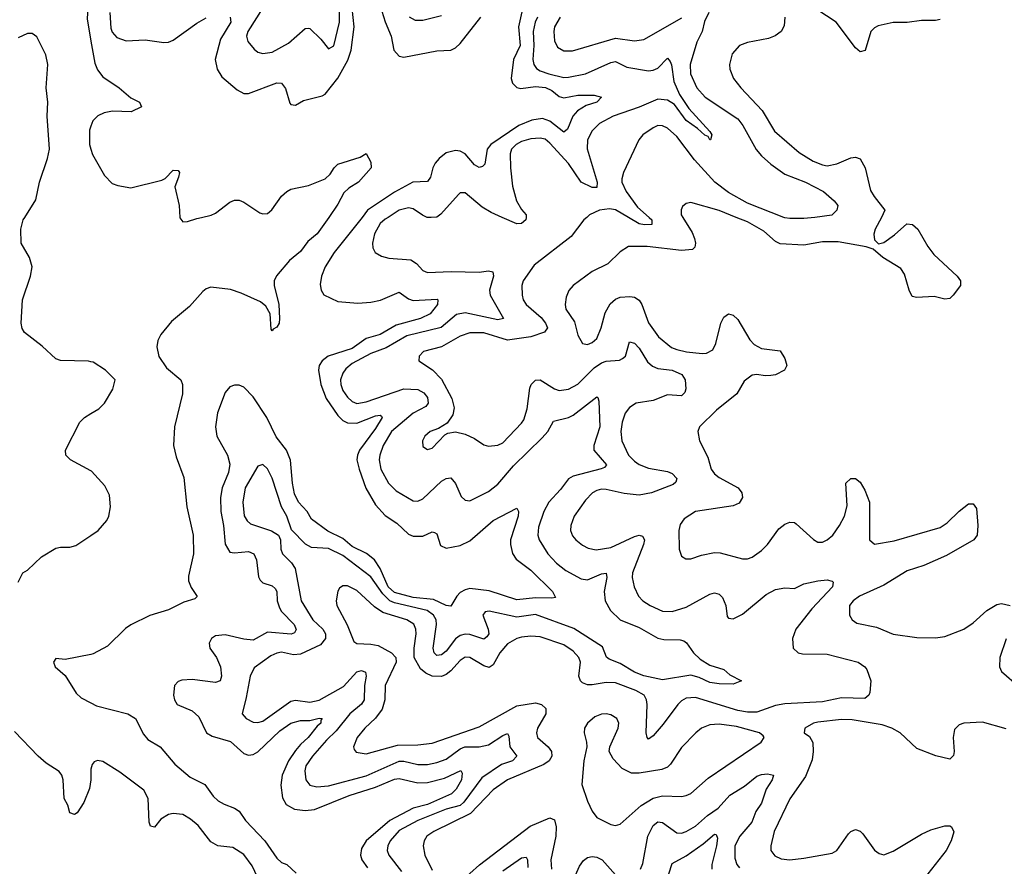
# Model space of a CAD drawing. Header units: inches. Extents: x 1843162 to 1959474, y 907081 to 1016326.
# Tile 549 of 656: x 1929697 to 1933882, y 957242 to 960840. Entities that reach past the tile are written whole.
import ezdxf

# ---------------------------------------------------------------- set-up
doc = ezdxf.new("R2010")
doc.units = ezdxf.units.IN
doc.header["$MEASUREMENT"] = 0
for name, color, linetype in [('B9925', 7, 'Continuous'), ('B9926', 7, 'Continuous'), ('B9935', 7, 'Continuous'), ('B9936', 7, 'Continuous')]:
    doc.layers.add(name, color=color, linetype=linetype)

msp = doc.modelspace()

# ---------------------------------------------------------------- linework, layer by layer
at = {"layer": 'B9925', "color": 5, "elevation": 480}
for points in [[(1930000, 959386.6), (1929990, 959388.6), (1929870, 959391.5), (1929850, 959398.5), (1929793.2, 959453.2), (1929717.4, 959510), (1929707.6, 959527.6), (1929702.7, 959550), (1929708.8, 959650), (1929742.7, 959750), (1929749.5, 959790), (1929738.4, 959830), (1929703.9, 959890), (1929701.6, 959950), (1929712.3, 959990), (1929718.6, 960000)], [(1930000, 958923), (1929912.5, 958970), (1929893.5, 958990), (1929891.4, 959010), (1929953.1, 959130), (1929972.6, 959150), (1930000, 959166)], [(1929691.1, 958450), (1929709.8, 958490), (1929730, 958500.4), (1929790, 958557.2), (1929850, 958594), (1929870, 958599.2), (1929910, 958597.9), (1929935.1, 958604.9), (1930000, 958648.5)], [(1930000, 958142.8), (1929890, 958120.5), (1929850, 958125.2), (1929840.5, 958110), (1929847.2, 958090), (1929890, 958053.7), (1929937.8, 957977.8), (1929958.1, 957958.1), (1930000, 957936.6)], [(1930000, 957654.8), (1929998.8, 957650), (1929999.2, 957610), (1929993.5, 957573.5), (1929970, 957514), (1929942, 957470), (1929930, 957462), (1929910, 957469.2), (1929901.7, 957501.7), (1929886.2, 957530), (1929881.7, 957610), (1929876.3, 957630), (1929865.3, 957645.3), (1929810, 957680.4), (1929775.1, 957710), (1929675.7, 957815.7)]]:
    msp.add_lwpolyline(points, dxfattribs=at)
at = {"layer": 'B9926', "color": 5, "elevation": 480}
for points in [[(1930000, 961003.5), (1929991.2, 960968.8), (1929983.7, 960843.7), (1930000, 960748.5)], [(1929718.6, 960000), (1929765.3, 960074.7), (1929781.7, 960150), (1929815.5, 960250), (1929823.9, 960290), (1929813.4, 960430), (1929817.3, 960490), (1929809.4, 960550), (1929817, 960650), (1929807.8, 960690), (1929770, 960766.5), (1929750, 960781.5), (1929730, 960781), (1929690, 960763)], [(1930000, 960387.7), (1929993.8, 960370), (1929993.8, 960310), (1930000, 960289.8)]]:
    msp.add_lwpolyline(points, dxfattribs=at)
at = {"layer": 'B9935', "color": 5}
for points, elevation in [([(1931010.5, 960000), (1930961.2, 959930), (1930922.5, 959897.5), (1930890, 959854.8), (1930843.9, 959816.1), (1930788.8, 959751.2), (1930779.3, 959730), (1930778.3, 959710), (1930799, 959630), (1930801.6, 959570), (1930799.3, 959550), (1930790, 959532.8), (1930774.5, 959525.5), (1930770, 959518.4), (1930765.3, 959525.3), (1930761.4, 959590), (1930742.7, 959622.7), (1930721, 959641), (1930638, 959678), (1930592.9, 959692.9), (1930510, 959702.8), (1930490, 959696.8), (1930475.4, 959684.6), (1930419.1, 959620.9), (1930342.2, 959557.8), (1930297.2, 959502.8), (1930283.8, 959476.2), (1930279.8, 959450), (1930288.1, 959408.1), (1930320.8, 959360.8), (1930382.1, 959310), (1930389.1, 959290), (1930389.2, 959250), (1930354.9, 959110), (1930351, 959030), (1930362.6, 958982.6), (1930394.1, 958894.1), (1930407.2, 958770), (1930434.6, 958650), (1930435.5, 958570), (1930414.6, 958474.6), (1930415.2, 958455.2), (1930426.6, 958426.6), (1930451.8, 958388.2), (1930441.3, 958378.7), (1930395.4, 958364.6), (1930330, 958331.6), (1930250, 958307.6), (1930170, 958269.1), (1930146.5, 958253.5), (1930070, 958177.4), (1930010, 958144.8), (1930000, 958142.8)], 480), ([(1931152.2, 960000), (1931033.6, 959850), (1930995.9, 959790), (1930980.1, 959750), (1930974.8, 959714.8), (1930978.4, 959690), (1930990, 959670.3), (1931050, 959642.3), (1931134.9, 959634.9), (1931190, 959639.1), (1931231.4, 959648.6), (1931310, 959682.6), (1931350, 959653.5), (1931370, 959646.9), (1931471.6, 959651.6), (1931474.4, 959650), (1931472.7, 959630), (1931441.8, 959590), (1931401.1, 959570), (1931297.7, 959542.3), (1931230, 959502.1), (1931170, 959484.8), (1931110, 959442.1), (1931008.8, 959410), (1930982.2, 959390), (1930970.6, 959370), (1930967.1, 959350), (1930977.2, 959290), (1930999.5, 959230), (1931050, 959157.4), (1931070, 959137.3), (1931090, 959127.1), (1931130, 959125.9), (1931210, 959157.1), (1931230, 959158.8), (1931235.3, 959155.3), (1931237.4, 959150), (1931210, 959103.4), (1931141.3, 959010), (1931132.7, 958990), (1931130.5, 958970), (1931139.7, 958930), (1931168.6, 958848.6), (1931210, 958778.7), (1931250, 958732.5), (1931300.8, 958700.8), (1931350, 958654), (1931370, 958645), (1931410, 958645.3), (1931450, 958663.2), (1931460.7, 958660.7), (1931470, 958655.5), (1931485.8, 958605.8), (1931510, 958594.5), (1931570, 958606.1), (1931610, 958624.8), (1931710, 958712.2), (1931810, 958764), (1931817, 958750), (1931816.1, 958730), (1931783.5, 958630), (1931783, 958610), (1931792.3, 958572.3), (1931807.2, 958547.2), (1931870, 958500.7), (1931962.4, 958410), (1931975.1, 958384.9), (1931958.8, 958381.2), (1931890, 958383.2), (1931810, 958375.2), (1931693, 958413), (1931610, 958422.2), (1931590, 958417.5), (1931570, 958405.8), (1931555.1, 958390), (1931530, 958347.4), (1931510, 958351), (1931455.9, 958375.9), (1931370, 958384.7), (1931290, 958405.4), (1931263.6, 958430), (1931230, 958507.8), (1931204.9, 958544.9), (1931170.8, 958570.9), (1931110, 958602), (1931070, 958635.7), (1931006.9, 958666.9), (1930936.9, 958716.9), (1930919.1, 958750), (1930882.4, 958790), (1930865.2, 958825.2), (1930856, 958870), (1930848.8, 958968.8), (1930830.8, 959010), (1930787.3, 959067.3), (1930747.7, 959150), (1930690, 959237.7), (1930650, 959278.2), (1930630, 959286.2), (1930610, 959287.3), (1930590, 959279.8), (1930570, 959256.3), (1930537.7, 959170), (1930529.2, 959110), (1930535.7, 959070), (1930580.9, 958990), (1930590.5, 958950.5), (1930584.1, 958915.9), (1930558.2, 958850), (1930551.3, 958810), (1930552.1, 958750), (1930563.7, 958690), (1930571.1, 958611.1), (1930590, 958577.5), (1930610, 958575), (1930670, 958580.7), (1930692.7, 958570), (1930704.2, 958544.2), (1930712.8, 958472.8), (1930718.9, 958458.9), (1930730, 958446.4), (1930770, 958433.8), (1930783.1, 958423.1), (1930790.1, 958410), (1930791.8, 958370), (1930800.8, 958340.8), (1930810, 958325.5), (1930863.6, 958270), (1930871.9, 958248.1), (1930865.2, 958234.8), (1930850.6, 958229.4), (1930750, 958237), (1930690, 958203.3), (1930650, 958207.5), (1930570, 958226), (1930530, 958221.3), (1930512.4, 958210), (1930502.3, 958190), (1930505, 958170), (1930533.1, 958130), (1930550.8, 958090), (1930554.8, 958050), (1930549.2, 958030.8), (1930530, 958023.7), (1930430, 958036.8), (1930386, 958034), (1930370, 958027), (1930354.5, 958010), (1930350.8, 957970), (1930354.8, 957950), (1930366.7, 957930), (1930430, 957903.3), (1930458.2, 957878.2), (1930491, 957810), (1930515.2, 957795.2), (1930592.8, 957772.8), (1930650, 957721.4), (1930670, 957714.3), (1930690, 957718.1), (1930710, 957729.1), (1930802.3, 957817.7), (1930850, 957850.5), (1930890, 957862.6), (1930930, 957861.8), (1930970, 957871.6), (1930982.8, 957870), (1930977.1, 957862.9), (1930977.4, 957850), (1930962, 957838), (1930923.4, 957790), (1930890, 957759.9), (1930870, 957734.9), (1930839.7, 957690), (1930812.9, 957630), (1930807.2, 957587.2), (1930813.6, 957533.6), (1930830, 957505.2), (1930865.3, 957485.3), (1930910, 957480.1), (1930950, 957483.3), (1931097.3, 957542.7), (1931210, 957579.2), (1931290, 957612.3), (1931310, 957615.6), (1931390, 957597.2), (1931430, 957597.9), (1931502.8, 957617.2), (1931572.7, 957650), (1931577.7, 957637.7), (1931574.4, 957610), (1931552.8, 957570), (1931532.8, 957550), (1931430, 957504.4), (1931370, 957489.7), (1931270, 957436.4), (1931169.1, 957350), (1931150, 957318.5), (1931145.7, 957290), (1931151.7, 957270), (1931175.3, 957235.3)], 520), ([(1930377.1, 960000), (1930377.3, 959997.3), (1930390, 959980.7), (1930410, 959981.9), (1930450, 959995.7), (1930470.1, 960000)], 480), ([(1931262.8, 960000), (1931250, 959991.7), (1931230, 959973.2), (1931205.2, 959930), (1931196, 959890), (1931197.6, 959870), (1931208.4, 959850), (1931234.8, 959834.8), (1931266, 959826), (1931359.2, 959819.2), (1931384.3, 959804.3), (1931410, 959773.8), (1931430, 959765.2), (1931530.4, 959769.6), (1931650, 959766.8), (1931690, 959773.3), (1931707.9, 959767.9), (1931710.8, 959750), (1931693.5, 959690), (1931697.5, 959670), (1931753.1, 959570), (1931730, 959564.9), (1931590, 959594.5), (1931553.3, 959586.7), (1931488.3, 959531.7), (1931343.2, 959496.8), (1931254.9, 959445.1), (1931190, 959421.6), (1931110, 959378.4), (1931083.5, 959356.5), (1931070, 959337.6), (1931061.2, 959310), (1931061.8, 959290), (1931070, 959264.7), (1931090, 959235.4), (1931110, 959218.1), (1931130, 959209.6), (1931170, 959215.5), (1931330, 959271.8), (1931390, 959268.6), (1931414.9, 959254.9), (1931430, 959234), (1931433.6, 959210), (1931423.9, 959196.1), (1931370, 959168.2), (1931276.8, 959090), (1931242.4, 959030), (1931227.2, 958990), (1931224.7, 958970), (1931232.3, 958930), (1931264.3, 958870), (1931297.7, 958837.7), (1931370, 958795.2), (1931390, 958794.2), (1931410, 958803.8), (1931490, 958879.4), (1931510, 958890.2), (1931530, 958892.9), (1931549.5, 958869.5), (1931574, 958814), (1931590, 958798.3), (1931610, 958795.9), (1931690, 958835.5), (1931730, 958866.4), (1931796, 958944), (1931917.6, 959062.4), (1931942.3, 959090), (1931966.2, 959133.8), (1932030, 959150.1), (1932050, 959159.8), (1932150, 959238), (1932154.8, 959234.8), (1932159.3, 959219.3), (1932163.4, 959110), (1932137.2, 959030), (1932136.8, 959010), (1932191.3, 958948.7), (1932183.4, 958936.6), (1932168.9, 958931.1), (1932050, 958899.5), (1932030, 958889.3), (1931996.2, 958843.8), (1931946.5, 958790), (1931924.6, 958750), (1931902.9, 958682.9), (1931899.8, 958650), (1931905, 958630), (1931942.5, 958570), (1931978.5, 958530), (1932018.7, 958498.7), (1932084, 958464), (1932110, 958460.4), (1932170, 958484.8), (1932190, 958487.7), (1932193.4, 958470), (1932181.7, 958410), (1932185.5, 958370), (1932208.3, 958330), (1932250, 958290.1), (1932330, 958256.8), (1932410, 958211.5), (1932434.4, 958205.6), (1932504.2, 958204.2), (1932519.8, 958199.8), (1932531.9, 958191.9), (1932561.3, 958150), (1932590, 958122.6), (1932630, 958097.1), (1932690, 958078.7), (1932716, 958056), (1932764.7, 958030), (1932730, 958016), (1932670, 958017.2), (1932630, 958023.7), (1932585, 958045), (1932550, 958054.2), (1932430, 958035.3), (1932350, 958051.1), (1932310, 958067.2), (1932250, 958104.4), (1932202, 958122), (1932191.2, 958131.2), (1932174.6, 958174.6), (1932052.6, 958252.6), (1931890, 958311.7), (1931810, 958301.2), (1931693.3, 958326.7), (1931675.8, 958324.2), (1931666.3, 958310), (1931688.9, 958250), (1931691.5, 958230), (1931682.2, 958217.8), (1931670, 958208.1), (1931610, 958227.4), (1931590, 958228.5), (1931570, 958223), (1931550, 958209.4), (1931510, 958156.2), (1931490, 958140.7), (1931470, 958138.3), (1931458.3, 958150), (1931454.7, 958170), (1931468.8, 958270), (1931466.9, 958290), (1931456.1, 958310), (1931429, 958330), (1931290, 958361.9), (1931271, 958371), (1931240.3, 958400.3), (1931190, 958472.6), (1931070, 958562.6), (1931010, 958592.3), (1930937.2, 958597.2), (1930911.6, 958611.6), (1930852.6, 958672.6), (1930832.4, 958730), (1930810.3, 958770.3), (1930770, 958891.3), (1930750, 958931.3), (1930730, 958949.6), (1930710, 958942), (1930655.9, 958850), (1930645.8, 958790), (1930651.8, 958731.8), (1930664.1, 958710), (1930678.3, 958698.3), (1930767.2, 958667.2), (1930796.9, 958650), (1930805.6, 958630), (1930807, 958590), (1930813.6, 958570), (1930851.8, 958531.8), (1930867.5, 958507.5), (1930893.1, 958370), (1930942.4, 958290), (1930985.7, 958250), (1930996.4, 958230), (1930997.4, 958210), (1930976, 958184), (1930890, 958143.9), (1930861.2, 958141.2), (1930810, 958152.2), (1930790, 958148.3), (1930763.9, 958136.1), (1930694.1, 958085.9), (1930676.1, 958050), (1930660.3, 957959.7), (1930642.3, 957890), (1930660.3, 957870), (1930690, 957855.6), (1930710, 957852.9), (1930730, 957859.3), (1930850, 957943.9), (1930870, 957948.3), (1930930, 957940.3), (1930970, 957947.8), (1931072.9, 958007.1), (1931130, 958068.9), (1931150, 958073.9), (1931167, 958067), (1931170.1, 958050.1), (1931162.1, 958010), (1931160.8, 957950), (1931150, 957931.4), (1931100.4, 957890), (1931042.3, 957817.7), (1931001.3, 957778.7), (1930941.1, 957710), (1930914, 957670), (1930908.5, 957648.5), (1930912.7, 957610), (1930930, 957587), (1930960.4, 957580.4), (1931010, 957583.9), (1931170, 957626.6), (1931310, 957688.7), (1931330, 957688.7), (1931390, 957675), (1931430, 957675), (1931470, 957683.1), (1931510, 957697.6), (1931570, 957741.2), (1931589.5, 957750.5), (1931650, 957750.7), (1931690, 957757.9), (1931750, 957798.7), (1931770, 957806.7), (1931775.7, 957795.7), (1931780.9, 957750), (1931810.1, 957710), (1931791.3, 957690), (1931745.3, 957674.7), (1931662, 957618), (1931585.2, 957514.8), (1931570, 957500.4), (1931510, 957485.5), (1931390, 957437.5), (1931310, 957393.9), (1931271.8, 957350), (1931262, 957330), (1931258.7, 957310), (1931265.5, 957290), (1931320.3, 957220.3)], 540), ([(1932107.2, 960000), (1932094.9, 959990), (1932041.4, 959918.6), (1931883.2, 959796.8), (1931837.5, 959730), (1931831.8, 959710), (1931833.4, 959670), (1931837.8, 959650), (1931849.4, 959630), (1931914.2, 959574.1), (1931932.4, 959550), (1931940.2, 959530), (1931927.5, 959512.5), (1931870, 959491.9), (1931770, 959478.7), (1931670, 959508.6), (1931610, 959509.4), (1931570, 959495.2), (1931490, 959449.9), (1931413, 959430), (1931394.9, 959410), (1931394, 959390), (1931452.2, 959352.2), (1931490, 959312), (1931533.3, 959230), (1931543.6, 959190), (1931538.6, 959161.4), (1931514.2, 959125.8), (1931477.4, 959102.6), (1931441.6, 959090), (1931419.5, 959070), (1931408.9, 959050), (1931410, 959026.8), (1931430, 959013), (1931450, 959019.5), (1931504.7, 959075.2), (1931517, 959083), (1931550, 959088.4), (1931590, 959079), (1931630, 959060.2), (1931670, 959033.2), (1931690, 959028.2), (1931730, 959032.3), (1931750, 959041.6), (1931830, 959124.7), (1931839.9, 959140.1), (1931853.7, 959186.3), (1931865.5, 959274.5), (1931870.8, 959290), (1931890, 959308.4), (1931910, 959309.4), (1931970, 959270.7), (1931990, 959264.7), (1932030, 959269.5), (1932070, 959291.7), (1932139.5, 959360.5), (1932170, 959382.1), (1932190, 959388.7), (1932246.2, 959393.8), (1932259.9, 959400.1), (1932271.5, 959410), (1932288.5, 959471.5), (1932310, 959465.4), (1932330, 959444.2), (1932366.2, 959386.3), (1932387.2, 959367.2), (1932410, 959358.2), (1932470.3, 959350), (1932511.5, 959331.5), (1932526.3, 959310), (1932528.8, 959271.2), (1932524.1, 959255.9), (1932510, 959242.2), (1932450, 959245.4), (1932390, 959221.4), (1932318, 959210), (1932288.4, 959191.6), (1932270, 959167.3), (1932257.4, 959130), (1932251.6, 959090), (1932256.3, 959050), (1932285, 958990), (1932310, 958964.3), (1932330.2, 958950), (1932370, 958933.6), (1932450, 958919.8), (1932470, 958912.2), (1932490.2, 958890), (1932485.5, 958874.5), (1932474.6, 958865.4), (1932382.8, 958830), (1932330, 958819.2), (1932266.8, 958826.8), (1932190, 958843.7), (1932170, 958844.9), (1932150, 958839.5), (1932131.3, 958828.7), (1932101.7, 958798.3), (1932054.2, 958730), (1932039.3, 958690), (1932038.4, 958670), (1932047.1, 958647.1), (1932060.8, 958630), (1932090, 958606.9), (1932114, 958594), (1932147.6, 958587.6), (1932210, 958597.3), (1932310, 958644), (1932330, 958648.9), (1932344.7, 958644.7), (1932352.9, 958630), (1932349.2, 958610), (1932301.8, 958490), (1932300.1, 958470), (1932308.6, 958430), (1932326.7, 958390), (1932346.2, 958370), (1932377.4, 958350), (1932430, 958327.2), (1932470, 958325.5), (1932530, 958343), (1932630, 958398.6), (1932650, 958404.1), (1932670, 958398.6), (1932684.1, 958384.1), (1932698.6, 958350), (1932704.5, 958304.5), (1932710, 958296.3), (1932730, 958293.4), (1932770, 958313.2), (1932870, 958397.7), (1932910, 958418.4), (1932950, 958425.8), (1932990, 958423), (1933030, 958443.1), (1933090, 958456), (1933130, 958460.4), (1933150, 958454), (1933154.8, 958450), (1933152.2, 958430), (1933063.6, 958336.5), (1932995.8, 958250), (1932982.3, 958210), (1932985, 958170), (1933006.4, 958150), (1933025.1, 958145.1), (1933130, 958143.2), (1933260.5, 958110), (1933290, 958090.2), (1933298.5, 958078.5), (1933315, 958030), (1933310, 957980.5), (1933305.8, 957970), (1933290, 957955.6), (1933190, 957958.6), (1933110, 957941.3), (1932950, 957932.5), (1932910, 957925.4), (1932830, 957896.7), (1932790, 957897.7), (1932750, 957905.1), (1932570, 957959.5), (1932530, 957956.9), (1932510, 957945.9), (1932494.1, 957930), (1932432.9, 957847.1), (1932390, 957797.2), (1932370, 957783.1), (1932363.9, 957790), (1932360.2, 957810), (1932364, 957930), (1932361.5, 957950), (1932351.1, 957970), (1932315.5, 957990), (1932230, 958022.2), (1932190, 958024.1), (1932130, 958013.3), (1932110, 958014.2), (1932090, 958022.5), (1932081.4, 958030), (1932074.2, 958050), (1932081.5, 958110), (1932073.4, 958130), (1932050, 958156.3), (1932010, 958184), (1931910, 958217.1), (1931870, 958220.2), (1931830, 958215.7), (1931810.1, 958209.9), (1931770, 958188.2), (1931738, 958150), (1931710, 958098.2), (1931692.2, 958087.8), (1931670, 958093.9), (1931610, 958129.9), (1931590, 958130.5), (1931570, 958117.2), (1931530, 958072.7), (1931510, 958057.3), (1931490, 958049.2), (1931450, 958050.8), (1931422.9, 958062.9), (1931401, 958081), (1931373.4, 958130), (1931373.3, 958170), (1931382.8, 958230), (1931381.5, 958250), (1931371.7, 958271.7), (1931343.1, 958290), (1931240.3, 958320.3), (1931205.2, 958345.2), (1931130, 958415), (1931090, 958434.5), (1931070, 958434.7), (1931056.2, 958423.8), (1931049.1, 958410.9), (1931042.8, 958370), (1931045.3, 958350), (1931088.7, 958268.7), (1931117.8, 958197.8), (1931130, 958189.2), (1931190, 958186.8), (1931220.1, 958180.1), (1931276.9, 958150), (1931295.9, 958130), (1931296.9, 958110), (1931250.8, 958010), (1931248.8, 957950), (1931238, 957910), (1931210, 957871.2), (1931164.2, 957830), (1931131.8, 957790), (1931115.6, 957750), (1931118.3, 957738.3), (1931127.3, 957727.3), (1931170, 957720.9), (1931303.2, 957756.8), (1931390, 957758.1), (1931450, 957765.9), (1931650, 957834.7), (1931810, 957924.9), (1931890, 957936.5), (1931914.4, 957930), (1931932.9, 957912.9), (1931933.7, 957890), (1931898.5, 957830), (1931893.1, 957810), (1931898, 957790), (1931942.7, 957750), (1931957.6, 957730), (1931958.7, 957710), (1931947.3, 957690), (1931925.4, 957674.6), (1931770, 957609.9), (1931710, 957566.7), (1931613.1, 957466.9), (1931457.8, 957390), (1931427.8, 957370), (1931416.3, 957350), (1931412.3, 957330), (1931419.4, 957290), (1931450, 957226.5)], 560), ([(1931446.5, 960000), (1931430, 959999.4), (1931428.7, 960000)], 540), ([(1931849.6, 960000), (1931848.9, 959990), (1931830, 959974.5), (1931810, 959972.8), (1931748.1, 960000)], 540), ([(1932515.9, 960000), (1932556, 959936), (1932565.3, 959910), (1932569.2, 959890), (1932566.2, 959873.8), (1932556.6, 959863.4), (1932510, 959859), (1932364.4, 959875.6), (1932284.6, 959875.4), (1932250, 959853.7), (1932197.5, 959802.5), (1932130, 959769.7), (1932050.2, 959709.8), (1932031, 959689), (1932019.7, 959660.3), (1932015.9, 959630), (1932018.9, 959610), (1932055.5, 959555.5), (1932070, 959499.1), (1932090, 959463.8), (1932110, 959459.5), (1932130, 959467.6), (1932150, 959485.3), (1932168.9, 959530), (1932185.4, 959594.6), (1932207.5, 959632.5), (1932230, 959651.6), (1932250, 959660.8), (1932290, 959663.5), (1932310, 959660.7), (1932330, 959648.2), (1932341.7, 959630), (1932370, 959551.6), (1932412.6, 959492.6), (1932467.6, 959447.6), (1932490, 959437.8), (1932531.4, 959428.6), (1932598.2, 959421.8), (1932616.9, 959423.1), (1932643.5, 959436.5), (1932656.5, 959463.5), (1932677.2, 959550), (1932690, 959575.8), (1932710, 959590.3), (1932730, 959584.6), (1932750, 959565.3), (1932800.1, 959480.1), (1932819, 959459), (1932850, 959442.4), (1932930, 959432.4), (1932950, 959400.5), (1932957.8, 959370), (1932948.4, 959350), (1932910, 959331), (1932890, 959327.6), (1932866.1, 959326.1), (1932830, 959332.3), (1932810, 959329.3), (1932776.7, 959303.3), (1932745.7, 959250), (1932659.6, 959180.4), (1932586, 959110), (1932578.9, 959090), (1932586.9, 959050), (1932621.5, 958981.5), (1932636.9, 958930), (1932650.2, 958910), (1932670, 958894.7), (1932751.5, 958850), (1932766.7, 958830), (1932769.1, 958810), (1932754.6, 958785.4), (1932730, 958773.6), (1932569.4, 958750.6), (1932521.5, 958718.5), (1932505.1, 958694.9), (1932499.3, 958670), (1932500.4, 958590), (1932510, 958560.7), (1932528.9, 958548.9), (1932550, 958548.9), (1932594.8, 958565.2), (1932650, 958576.2), (1932674.1, 958574.1), (1932770, 958549.2), (1932790, 958549.2), (1932810, 958556.5), (1932850, 958584.7), (1932875, 958610), (1932924.3, 958675.7), (1932950, 958696.3), (1932970, 958704.5), (1932990, 958702.7), (1932997.6, 958697.6), (1933071, 958631), (1933090, 958620.2), (1933110, 958620.2), (1933130, 958630.2), (1933152.7, 958650), (1933182.1, 958690), (1933202.7, 958730), (1933214, 958774), (1933208.4, 958870), (1933230, 958890.4), (1933250, 958890.4), (1933270, 958874.9), (1933290, 958840.5), (1933308.7, 958790), (1933308.8, 958630), (1933330, 958611.2), (1933413.9, 958626.1), (1933610, 958681.7), (1933638.7, 958701.3), (1933690, 958751.4), (1933730, 958782), (1933750, 958782.8), (1933763.4, 958763.4), (1933770.3, 958690), (1933766.3, 958650), (1933752.9, 958630), (1933636.9, 958563.1), (1933540, 958520), (1933470, 958497.6), (1933370, 958437.7), (1933266.9, 958390), (1933239.1, 958370), (1933224.7, 958350), (1933223.6, 958310), (1933235.3, 958290), (1933256.1, 958276.1), (1933339, 958259), (1933410, 958229.2), (1933510, 958214.3), (1933590, 958212.9), (1933630, 958219.2), (1933710, 958250.1), (1933750, 958276.5), (1933807.4, 958330), (1933850, 958354.2), (1933870, 958359.6), (1933907.3, 958350)], 580), ([(1932372.7, 960000), (1932383.8, 959990), (1932383.8, 959970), (1932352.3, 959967.7), (1932330, 959973.1), (1932284.5, 960000)], 560), ([(1933359.6, 960000), (1933334, 959950), (1933328.3, 959928.3), (1933330, 959904.7), (1933347.9, 959887.9), (1933370, 959893.4), (1933414.9, 959925.1), (1933467.4, 959972.6), (1933492.4, 959970), (1933515.3, 959950), (1933556.7, 959876.7), (1933582.4, 959842.4), (1933682, 959750), (1933695.5, 959730), (1933695.5, 959710), (1933665.5, 959670), (1933650, 959654.5), (1933630, 959653), (1933583.8, 959663.8), (1933510, 959659.1), (1933490, 959663.6), (1933477.2, 959690), (1933458.7, 959758.7), (1933442.2, 959782.2), (1933365.7, 959830), (1933324.7, 959864.7), (1933295.3, 959875.3), (1933176.4, 959896.4), (1933110, 959895.8), (1933030, 959882.3), (1932930, 959887.5), (1932910, 959897.5), (1932860.7, 959940.7), (1932790, 959981.5), (1932742.7, 960000)], 580), ([(1933076.4, 960000), (1933030, 959994.4), (1932970, 959995.5), (1932950, 959998.2), (1932945.4, 960000)], 560), ([(1930000, 959166), (1930034.1, 959185.9), (1930057.9, 959210), (1930093.4, 959270), (1930102.9, 959310), (1930062, 959350), (1930010, 959384.5), (1930000, 959386.6)], 480), ([(1930000, 958648.5), (1930030, 958668.7), (1930067.5, 958712.4), (1930075.8, 958730), (1930082.5, 958770), (1930079.4, 958819.4), (1930058.8, 958858.8), (1930001.9, 958921.9), (1930000, 958923)], 480), ([(1933890, 958209.6), (1933863, 958130), (1933861.2, 958090), (1933870, 958070.4), (1933945.2, 958005.2)], 580), ([(1930000, 957936.6), (1930024.2, 957924.3), (1930157, 957890), (1930189.1, 957870), (1930223.6, 957803.5), (1930241.9, 957781.9), (1930293.8, 957750), (1930356.8, 957676.8), (1930421.7, 957621.7), (1930484.4, 957590), (1930520.1, 957540.1), (1930541.2, 957521.2), (1930565.9, 957505.9), (1930610.4, 957490), (1930630, 957476.5), (1930657.5, 957437.5), (1930738.4, 957350), (1930790, 957277.3), (1930810, 957258), (1930832, 957250), (1930872.7, 957212.7)], 480), ([(1933890, 957826.4), (1933790, 957855.5), (1933710, 957851.3), (1933690, 957844.2), (1933670, 957823.7), (1933664.4, 957790), (1933669.2, 957730.8), (1933666.7, 957713.3), (1933650, 957698.3), (1933591.4, 957711.4), (1933510, 957742.6), (1933439.7, 957810), (1933403.6, 957830), (1933363.6, 957843.6), (1933235.1, 957864.9), (1933190, 957866), (1933090, 957855), (1933070.7, 957850), (1933034.8, 957830), (1933031, 957810), (1933054.6, 957794.6), (1933068.5, 957768.5), (1933070.2, 957730), (1933065.5, 957694.5), (1933036.6, 957623.4), (1932970.7, 957529.3), (1932904.7, 957390), (1932889.3, 957329.3), (1932890.3, 957310), (1932907.2, 957287.2), (1932934.1, 957274.1), (1932970, 957270.1), (1933030, 957276.4), (1933150, 957298.5), (1933170, 957310.2), (1933219.7, 957380.3), (1933230, 957390.2), (1933250, 957398.9), (1933270, 957392.2), (1933281.1, 957381.1), (1933330, 957311.4), (1933350, 957296.5), (1933370, 957291.2), (1933410, 957306.3), (1933530, 957378.8), (1933570, 957396.9), (1933630, 957413.8), (1933650, 957414.6), (1933657.1, 957410), (1933668.2, 957388.2), (1933656, 957350), (1933635.6, 957310), (1933510, 957150.9)], 580), ([(1930721.2, 957170), (1930684.6, 957244.6), (1930650, 957292), (1930602.7, 957322.7), (1930539, 957330), (1930510, 957346.9), (1930456, 957416), (1930423.2, 957443.2), (1930390, 957462.4), (1930350, 957467.1), (1930330, 957462), (1930297.2, 957442.8), (1930270, 957409), (1930253.2, 957413.2), (1930247.7, 957430), (1930243.4, 957530), (1930225.4, 957565.4), (1930122.9, 957642.9), (1930050, 957687.8), (1930028.2, 957691.8), (1930014.3, 957685.7), (1930005.2, 957674.8), (1930000, 957654.8)], 480), ([(1932335.2, 957230), (1932345.1, 957254.9), (1932367.5, 957370), (1932390, 957416.3), (1932410, 957430.8), (1932430, 957428.4), (1932490, 957385.1), (1932510, 957383.7), (1932530, 957390.1), (1932570, 957413.5), (1932621.1, 957458.9), (1932665.4, 957490), (1932714.9, 957545.1), (1932777.6, 957582.4), (1932830, 957624.8), (1932850, 957632.7), (1932875.7, 957635.7), (1932900.5, 957630), (1932895.6, 957610), (1932870.6, 957570), (1932849.7, 957510.3), (1932825.4, 957474.6), (1932808.8, 957430), (1932757.4, 957370), (1932737.5, 957330), (1932736.4, 957276.4), (1932746, 957250), (1932756.4, 957236.4)], 560), ([(1931570, 957175), (1931651.6, 957248.4), (1931867.1, 957412.9), (1931950, 957448.4), (1931970, 957440.3), (1931978.1, 957410), (1931976.2, 957370), (1931955.3, 957270), (1931957.7, 957230)], 560), ([(1932456, 957210), (1932470, 957255), (1932530, 957286.9), (1932601.9, 957338.1), (1932650, 957379.6), (1932657.5, 957377.5), (1932662.5, 957362.5), (1932659.4, 957330), (1932638.6, 957250), (1932639, 957230)], 540), ([(1931750, 957223.5), (1931830, 957278.7), (1931850, 957280.9), (1931855.3, 957270), (1931857.3, 957237.3)], 540), ([(1932050, 957182.4), (1932076.9, 957243.1), (1932093, 957267), (1932110, 957280.1), (1932130, 957284.1), (1932150, 957281.4), (1932173.4, 957270), (1932230, 957205.5)], 560)]:
    msp.add_lwpolyline(points, dxfattribs=dict(at, elevation=elevation))
at = {"layer": 'B9935', "color": 5, "elevation": 580}
msp.add_lwpolyline([(1932190, 957889.7), (1932170, 957888.2), (1932142.2, 957877.8), (1932110.4, 957850), (1932098.4, 957830), (1932096.4, 957810), (1932107, 957770), (1932107.2, 957750), (1932094.6, 957690), (1932086.5, 957590), (1932110, 957519.1), (1932130, 957476.3), (1932150, 957450.4), (1932210, 957419.6), (1932230, 957416.5), (1932250, 957420.9), (1932338.7, 957501.3), (1932390, 957532.6), (1932430, 957542.3), (1932510, 957539.6), (1932530, 957542.6), (1932550, 957552.4), (1932623.6, 957616.4), (1932849.3, 957770), (1932861.2, 957790), (1932857, 957797), (1932842, 957810), (1932744.1, 957835.9), (1932670, 957847), (1932630, 957843.5), (1932595.5, 957830), (1932570.4, 957810), (1932510, 957746.6), (1932463.8, 957676.2), (1932450, 957663.6), (1932426.4, 957653.6), (1932330, 957638.5), (1932298, 957638), (1932257.8, 957657.8), (1932219.3, 957699.3), (1932202.9, 957730), (1932205.1, 957750), (1932240.4, 957830), (1932243.1, 957850), (1932235.8, 957870), (1932210, 957886.6)], close=True, dxfattribs=at)
at = {"layer": 'B9936', "color": 5}
for points, elevation in [([(1930591.2, 960851.2), (1930594.2, 960830), (1930550, 960757.6), (1930528.6, 960670), (1930535.9, 960630), (1930556.6, 960596.6), (1930621.6, 960541.6), (1930650, 960525.8), (1930670, 960526.2), (1930790, 960572.2), (1930810, 960570.3), (1930827.2, 960547.2), (1930845.6, 960485.6), (1930850, 960479.3), (1930870, 960477), (1930903.7, 960496.3), (1930983.3, 960516.7), (1930996.1, 960523.9), (1931050, 960591), (1931092.1, 960667.9), (1931106.2, 960710), (1931118.8, 960810), (1931105.5, 960930)], 520), ([(1930730.1, 960890), (1930667.4, 960790), (1930661.6, 960770), (1930666.5, 960746.5), (1930694.2, 960714.2), (1930710, 960702.2), (1930730, 960695.8), (1930770, 960701.7), (1930839.7, 960740.3), (1930910, 960803.1), (1930923.4, 960803.4), (1930930, 960803.1), (1930976.5, 960756.5), (1931010, 960715.6), (1931031.8, 960728.2), (1931056, 960830), (1931055.9, 960910)], 540), ([(1931833.8, 960886.2), (1931817.6, 960810), (1931823.9, 960730), (1931795.6, 960670), (1931786.4, 960590), (1931791.6, 960570), (1931810, 960551.6), (1931827.2, 960547.2), (1931890, 960556.2), (1931931.7, 960551.7), (1931958.7, 960538.7), (1931990, 960513.5), (1932010, 960507.1), (1932070, 960519.2), (1932139.1, 960519.1), (1932170.4, 960510), (1932150.3, 960490), (1932105.2, 960474.8), (1932068, 960452), (1932047.8, 960430), (1932025, 960375), (1932010, 960362.2), (1931950, 960408.1), (1931919.7, 960419.7), (1931873.3, 960413.3), (1931818.5, 960390), (1931699.5, 960310), (1931684.5, 960290), (1931673.7, 960226.3), (1931664.2, 960215.8), (1931650, 960211.9), (1931630, 960223.6), (1931590.4, 960270), (1931570, 960281), (1931550, 960284.7), (1931510, 960273.6), (1931479.9, 960250), (1931463.7, 960230), (1931453.5, 960210), (1931442.9, 960170), (1931430, 960152.8), (1931367.9, 960150), (1931290, 960106.8), (1931175.9, 960030), (1931152.2, 960000)], 520), ([(1931236.5, 960876.5), (1931250, 960830.2), (1931276.5, 960770), (1931287.3, 960710), (1931310, 960685), (1931330, 960680.6), (1931470, 960708), (1931530, 960710.2), (1931550, 960720.6), (1931570, 960739), (1931656.5, 960850)], 520), ([(1933610, 960840.9), (1933590, 960835.8), (1933530, 960837), (1933470, 960828.4), (1933410, 960828.3), (1933346.3, 960813.7), (1933330, 960805.7), (1933314.8, 960790), (1933291.5, 960708.5), (1933270, 960703.4), (1933250, 960720.3), (1933167.8, 960830), (1933044, 960910)], 580), ([(1930079.6, 960870), (1930084.5, 960804.5), (1930090, 960787.5), (1930110, 960763.5), (1930150, 960750.1), (1930230, 960754.8), (1930310, 960742.6), (1930330, 960743.9), (1930350, 960753.1), (1930450, 960825), (1930490, 960848.1)], 520), ([(1931352.2, 960852.2), (1931378.2, 960838.2), (1931410, 960838), (1931490, 960857.8)], 540), ([(1931897.9, 960850), (1931888.3, 960830), (1931879.5, 960790), (1931882.8, 960730), (1931878.8, 960670), (1931882.5, 960650), (1931893.1, 960633.1), (1931910, 960622), (1931946, 960610), (1932010, 960594.3), (1932030, 960595.2), (1932101.7, 960610), (1932210, 960658.4), (1932230, 960661.5), (1932278.3, 960638.3), (1932370, 960622.5), (1932390, 960625.1), (1932410, 960634.5), (1932450, 960676), (1932461.8, 960661.8), (1932467.9, 960647.9), (1932477, 960577), (1932501.7, 960521.7), (1932541.8, 960461.8), (1932630, 960364.9), (1932639.5, 960350), (1932634, 960330), (1932629.9, 960329.9), (1932623.5, 960343.5), (1932610, 960348.7), (1932578.2, 960378.1), (1932530, 960410.8), (1932479.7, 960479.7), (1932450, 960498.1), (1932410, 960502.3), (1932330, 960467.7), (1932219.2, 960430), (1932161.5, 960398.5), (1932130, 960367), (1932110.7, 960330), (1932109.2, 960290.8), (1932152.3, 960150), (1932150, 960127), (1932130, 960126.2), (1932083, 960150), (1932030, 960228.1), (1931950, 960315.5), (1931930, 960331.6), (1931910, 960336.9), (1931870, 960333.1), (1931830, 960321.9), (1931807.5, 960310), (1931787.8, 960290), (1931781.2, 960270), (1931783.8, 960210), (1931792, 960132), (1931809.3, 960070), (1931830, 960033.7), (1931850.3, 960010), (1931849.6, 960000)], 540), ([(1931994.7, 960850), (1931970.1, 960810), (1931968, 960790), (1931970.1, 960750.1), (1931982.8, 960722.8), (1932010, 960707.7), (1932047.5, 960707.5), (1932230, 960761.2), (1932310, 960749.5), (1932350, 960755.4), (1932511.8, 960848.2)], 560), ([(1932626.3, 960870), (1932608.4, 960831.6), (1932597.4, 960790), (1932575.2, 960744.8), (1932546.4, 960650), (1932548.2, 960610), (1932575.7, 960550), (1932610.2, 960510), (1932750, 960419.2), (1932771.2, 960390), (1932828.2, 960288.2), (1932850, 960261.7), (1932890, 960225.5), (1932950, 960183.7), (1933036.5, 960150), (1933113.1, 960110), (1933159.3, 960070), (1933174.4, 960050), (1933170.9, 960030), (1933148.8, 960008.8), (1933076.4, 960000)], 560), ([(1932948.9, 960850), (1932946.3, 960813.7), (1932934.4, 960790), (1932908.3, 960771.7), (1932879.8, 960760.2), (1932790, 960742.5), (1932756.4, 960730), (1932725.9, 960694.1), (1932714.2, 960650), (1932715, 960630), (1932731.2, 960590), (1932762.9, 960550), (1932853.7, 960453.7), (1932906.1, 960366.1), (1933010, 960275.1), (1933070, 960238), (1933110, 960222.5), (1933130, 960219.5), (1933170, 960227.3), (1933230, 960252.8), (1933250, 960255.1), (1933270, 960249.2), (1933290.8, 960210.8), (1933314, 960114), (1933328.5, 960088.5), (1933374.9, 960030), (1933359.6, 960000)], 580), ([(1930000, 960748.5), (1930015.8, 960655.8), (1930027.1, 960627.1), (1930050, 960597.1), (1930119.7, 960550), (1930170, 960507.5), (1930206, 960490), (1930214.9, 960470), (1930171.5, 960448.5), (1930091.3, 960451.3), (1930056.2, 960443.8), (1930029.3, 960430.7), (1930007.8, 960410), (1930000, 960387.7)], 480), ([(1932945.4, 960000), (1932790, 960060.7), (1932710, 960106.1), (1932651.8, 960150), (1932564.7, 960244.7), (1932490, 960342.9), (1932450, 960378.5), (1932430, 960388.9), (1932410.2, 960389.8), (1932390, 960380.3), (1932345.7, 960350), (1932329, 960330), (1932263.6, 960190), (1932256, 960164), (1932257.2, 960150), (1932275.4, 960110), (1932323.8, 960043.8), (1932372.7, 960000)], 560), ([(1930000, 960289.8), (1930007, 960267), (1930057.1, 960177.1), (1930090, 960144.4), (1930114.7, 960134.7), (1930170, 960124.7), (1930301.4, 960158.6), (1930315.5, 960164.5), (1930350, 960200.9), (1930370, 960199.5), (1930376.1, 960190), (1930372.6, 960170), (1930356.5, 960130), (1930374.4, 960050), (1930377.1, 960000)], 480), ([(1930470.1, 960000), (1930511.1, 960008.9), (1930530, 960017.4), (1930590, 960064), (1930610, 960072.4), (1930630, 960073.3), (1930650, 960064.3), (1930718.5, 960018.5), (1930730, 960014.2), (1930750, 960015.8), (1930768.2, 960031.8), (1930809.9, 960090), (1930832.5, 960110), (1930850, 960119.5), (1930924.4, 960135.6), (1930995.8, 960164.2), (1931017.1, 960183), (1931033.8, 960210), (1931050, 960226.2), (1931144.2, 960255.8), (1931170, 960271.3), (1931190, 960234), (1931190.9, 960210.9), (1931137.4, 960150), (1931095.6, 960124.4), (1931075.5, 960104.5), (1931050, 960056.1), (1931010.5, 960000)], 480), ([(1931748.1, 960000), (1931700.8, 960020.8), (1931663.5, 960043.5), (1931590, 960104.4), (1931570, 960103.5), (1931562.5, 960097.5), (1931486.5, 960013.5), (1931470, 960000.8), (1931446.5, 960000)], 540), ([(1931428.7, 960000), (1931408.6, 960008.6), (1931370, 960035.5), (1931350, 960040.7), (1931310, 960030.5), (1931262.8, 960000)], 540), ([(1932284.5, 960000), (1932230, 960032.2), (1932203.8, 960036.2), (1932161.3, 960030), (1932119.5, 960010), (1932107.2, 960000)], 560), ([(1932742.7, 960000), (1932670, 960028.5), (1932550, 960063), (1932530, 960058.4), (1932514, 960046), (1932508.8, 960031.2), (1932508.9, 960011.1), (1932515.9, 960000)], 580)]:
    msp.add_lwpolyline(points, dxfattribs=dict(at, elevation=elevation))

doc.saveas('drawing.dxf')
